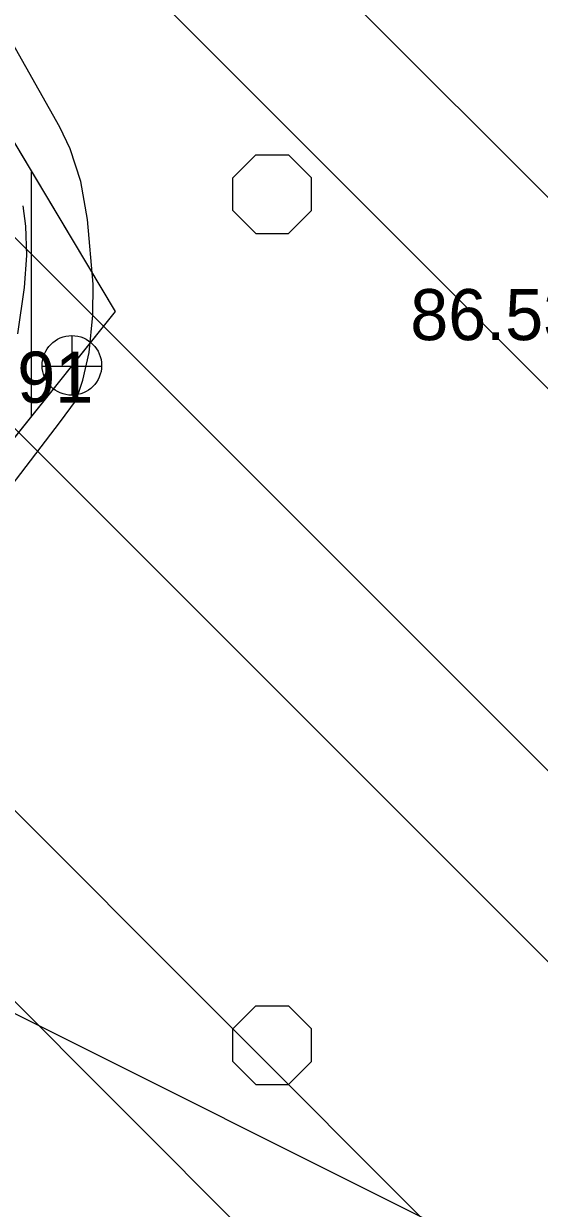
# Model space of a CAD drawing. Extents: x 417995 to 421451, y 4454518 to 4458015.
# Drawn here: x 421158.2 to 421218.8, y 4456937 to 4457076.2 of the extents above; entities that cross this region are included whole.
import ezdxf

# ---------------------------------------------------------------- set-up
doc = ezdxf.new("R2010")
doc.units = 0
for name, color, linetype in [('ADAKENARI', 7, 'Continuous'), ('PL_KA_TARIM_ALANI', 7, 'Continuous'), ('PL_KON_MEV_250', 7, 'Continuous'), ('S_Rogar_Kapagi', 7, 'Continuous'), ('SN_TASKIN', 7, 'Continuous'), ('SN_TR_SIVILASMA', 7, 'Continuous'), ('TR_ORTAYOGUNKONUT', 7, 'Continuous'), ('TR_TARIMALANI', 7, 'Continuous'), ('Y_Kot_Noktasi', 7, 'Continuous'), ('Y_Yol_Kotu', 7, 'Continuous'), ('Yol_Sose', 7, 'Continuous')]:
    doc.layers.add(name, color=color, linetype=linetype)

msp = doc.modelspace()

# ---------------------------------------------------------------- linework, layer by layer
at = {"layer": 'ADAKENARI'}
for p, q in [((421082.81, 4457186.72), (421168.99, 4457042.41)), ((421168.99, 4457042.41), (421087.91, 4456941.06))]:
    msp.add_line(p, q, dxfattribs=at)
at = {"layer": 'PL_KA_TARIM_ALANI'}
msp.add_lwpolyline([(421290.4, 4457299.88), (421285.71, 4457301.56), (421276.69, 4457300.71), (421082.81, 4457186.72), (421168.99, 4457042.41), (421087.91, 4456941.06), (421179.38, 4456878.12), (421285.57, 4456837.09)], dxfattribs=at)
at = {"layer": 'PL_KON_MEV_250'}
msp.add_lwpolyline([(420879.18, 4457066.99), (421082.81, 4457186.72), (421168.99, 4457042.41), (421087.91, 4456941.06), (421082.79, 4456944.58), (420938.49, 4457043.86), (420938.5, 4457043.86), (420932.51, 4457047.75), (420926.34, 4457051.33), (420919.99, 4457054.59), (420913.49, 4457057.52), (420906.84, 4457060.12), (420900.07, 4457062.36), (420893.19, 4457064.26), (420886.22, 4457065.81)], close=True, dxfattribs=at)
at = {"layer": 'S_Rogar_Kapagi'}
for p, q in [((421163.96, 4457032.55), (421163.96, 4457039.55)), ((421160.39, 4457036.01), (421167.39, 4457036.01))]:
    msp.add_line(p, q, dxfattribs=at)
msp.add_circle((421163.91, 4457036.08), 3.5, dxfattribs=at)
at = {"layer": 'SN_TASKIN'}
msp.add_lwpolyline([(420304.2, 4457786), (420304.13, 4457785.63), (420361.4, 4457753.33), (420365.13, 4457670.4), (420353.37, 4457516.08), (420349.76, 4457409.43), (420362.12, 4457324.02), (420428.86, 4457299.97), (420651.65, 4457251.03), (420800.51, 4457206.77), (420934.84, 4457119.42), (421005.12, 4457071.28), (421055.3, 4457008.56), (421130.37, 4456973.34), (421233.23, 4456921.91), (421285.98, 4456875.69)], dxfattribs=at)
at = {"layer": 'SN_TR_SIVILASMA'}
for p, q in [((421285.53, 4456832.97), (420332.8, 4457785.7)), ((421285.76, 4456855.19), (420355.49, 4457785.46)), ((421286.23, 4456899.63), (420400.88, 4457784.98)), ((421286.46, 4456921.85), (420423.57, 4457784.74)), ((421286.92, 4456966.29), (420468.95, 4457784.26)), ((421287.15, 4456988.51), (420491.64, 4457784.02))]:
    msp.add_line(p, q, dxfattribs=at)
at = {"layer": 'TR_ORTAYOGUNKONUT'}
msp.add_line((421159.18, 4457030.15), (421159.18, 4457058.84), dxfattribs=at)
at = {"layer": 'TR_TARIMALANI'}
for p, q in [((421182.81, 4457058.13), (421185.52, 4457060.83)), ((421185.52, 4457060.84), (421189.35, 4457060.84)), ((421192.06, 4457058.13), (421189.35, 4457060.83)), ((421182.81, 4457054.3), (421182.81, 4457058.13)), ((421192.06, 4457054.3), (421192.06, 4457058.13)), ((421185.52, 4457051.59), (421182.81, 4457054.29)), ((421189.35, 4457051.59), (421192.06, 4457054.29)), ((421185.52, 4457051.59), (421189.35, 4457051.59)), ((421182.81, 4456958.13), (421185.52, 4456960.84)), ((421185.52, 4456960.84), (421189.35, 4456960.84)), ((421192.06, 4456958.13), (421189.35, 4456960.84)), ((421182.81, 4456954.3), (421182.81, 4456958.13)), ((421192.06, 4456954.3), (421192.06, 4456958.13)), ((421185.52, 4456951.59), (421182.81, 4456954.3)), ((421189.35, 4456951.59), (421192.06, 4456954.3)), ((421185.52, 4456951.59), (421189.35, 4456951.59))]:
    msp.add_line(p, q, dxfattribs=at)
at = {"layer": 'Yol_Sose'}
for points in [[(421152.08, 4457015.79), (421162.56, 4457029.5), (421164.35, 4457031.88), (421164.72, 4457032.94), (421165.21, 4457034.36), (421165.96, 4457037.6), (421166.38, 4457041.97), (421166.4, 4457045.61), (421165.73, 4457053.22), (421164.96, 4457057.7), (421163.73, 4457061.52), (421162.48, 4457064.06), (421156.08, 4457075.47)], [(421157.55, 4457039.79), (421158.33, 4457045.23), (421158.61, 4457049), (421158.51, 4457052.45), (421158.2, 4457054.84)]]:
    msp.add_lwpolyline(points, dxfattribs=at)

# ---------------------------------------------------------------- texts
at = {"layer": 'Y_Kot_Noktasi'}
msp.add_text('86.53', height=6, dxfattribs=at).set_placement((421203.68, 4457039.05))
at = {"layer": 'Y_Yol_Kotu'}
msp.add_text('86.91', height=6, dxfattribs=at).set_placement((421146.34, 4457031.7))

doc.saveas('drawing.dxf')
